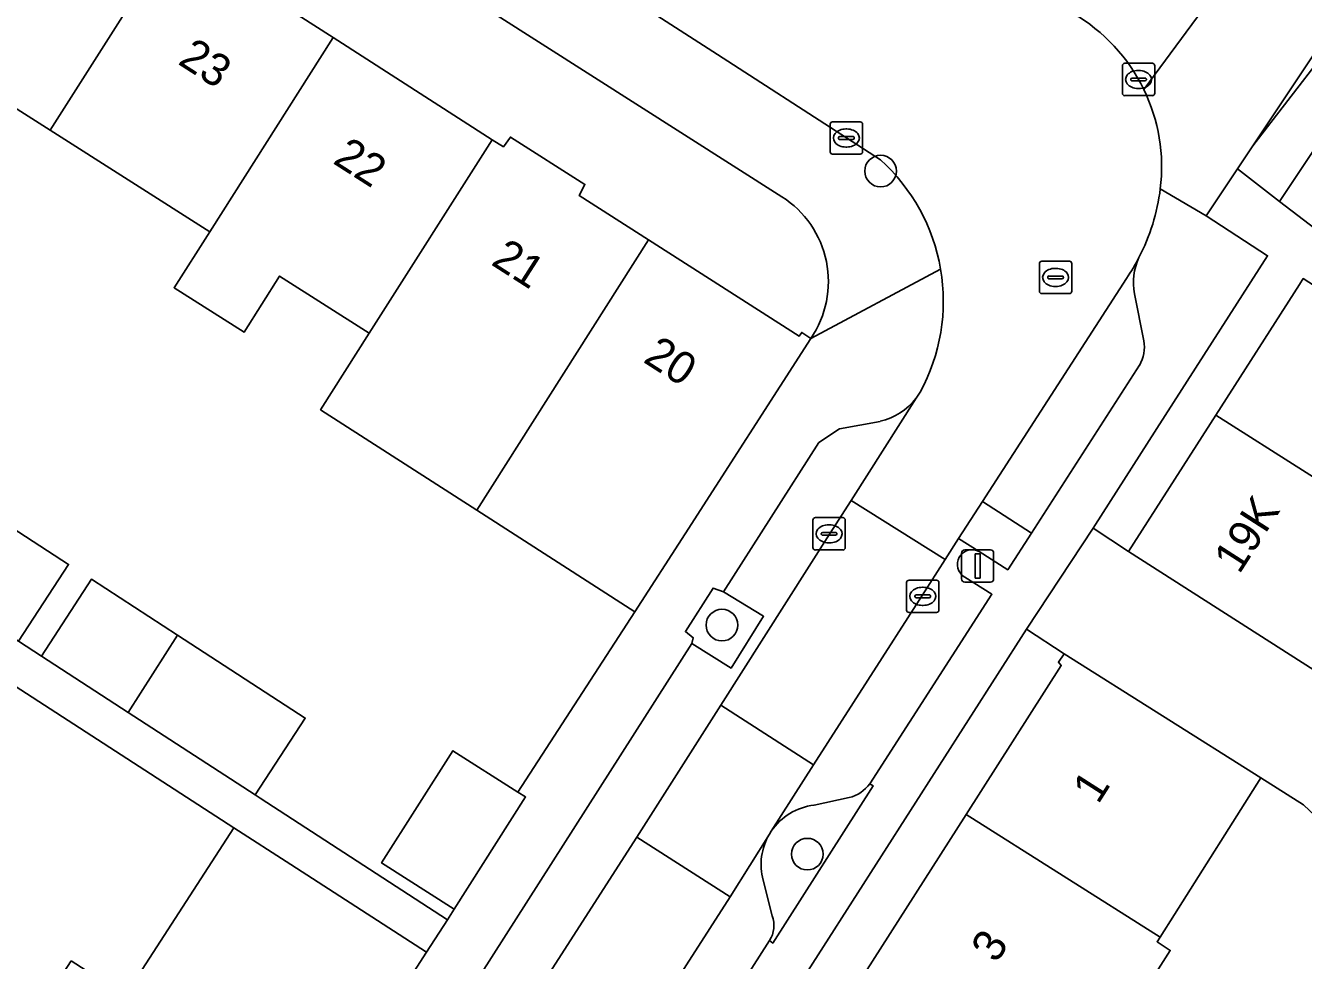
# Model space of a CAD drawing. Extents: x 160102 to 160934, y 382045 to 382923.
# Drawn here: x 160424.58 to 160464.08, y 382255.17 to 382284.07 of the extents above; entities that cross this region are included whole.
import ezdxf

# ---------------------------------------------------------------- set-up
doc = ezdxf.new("R2010")
doc.units = 0
for name, color, linetype in [('IMGEO_Boom', 7, 'Continuous'), ('IMGEO_Erf', 7, 'Continuous'), ('IMGEO_Groenvoorziening', 7, 'Continuous'), ('IMGEO_Kolk', 7, 'Continuous'), ('IMGEO_Lichtmast', 7, 'Continuous'), ('IMGEO_Muur', 7, 'Continuous'), ('IMGEO_Pand', 7, 'Continuous'), ('IMGEO_Pand_nummerreeks', 7, 'Continuous'), ('IMGEO_Pand_overbouw', 7, 'Continuous'), ('IMGEO_Parkeervlak_open', 7, 'Continuous'), ('IMGEO_Rijbaan_lokaal_open', 7, 'Continuous'), ('IMGEO_Rioolput', 7, 'Continuous'), ('IMGEO_Verkeerseiland_open', 7, 'Continuous'), ('IMGEO_Voetpad_open', 7, 'Continuous')]:
    doc.layers.add(name, color=color, linetype=linetype)

msp = doc.modelspace()

# ---------------------------------------------------------------- linework, layer by layer
at = {"layer": 'IMGEO_Boom'}
for centre in [(160451.007, 382279.573), (160446.104, 382265.538), (160448.742, 382258.458)]:
    msp.add_circle(centre, 0.489, dxfattribs=at)
at = {"layer": 'IMGEO_Erf'}
for points in [[(160477.931, 382303.512), (160462.512, 382280.35), (160462.039, 382279.64), (160461.076, 382278.193), (160462.968, 382276.958), (160459.546, 382271.613), (160457.578, 382268.539), (160458.668, 382267.819), (160461.366, 382272.027), (160463.958, 382276.069), (160464.074, 382276.25), (160464.806, 382275.781)], [(160421.207, 382295.82), (160419.498, 382293.155), (160419.791, 382292.99), (160419.739, 382292.897), (160424.444, 382289.881), (160429.163, 382286.856), (160434.086, 382283.7), (160439.008, 382280.545), (160439.349, 382280.326), (160439.567, 382280.626), (160441.871, 382279.16), (160441.688, 382278.821), (160443.835, 382277.449), (160448.496, 382274.472), (160448.571, 382274.587), (160448.855, 382274.403)], [(160447.959, 382278.78), (160421.207, 382295.82)], [(160424.373, 382268.417), (160425.912, 382267.417), (160424.368, 382265.04), (160425.076, 382264.581), (160426.619, 382266.958), (160429.276, 382265.232), (160433.226, 382262.666), (160431.682, 382260.289), (160431.834, 382260.19), (160437.621, 382256.429), (160437.832, 382256.759), (160435.587, 382258.186), (160437.791, 382261.655), (160439.798, 382260.379), (160443.413, 382265.954), (160438.526, 382269.095), (160433.701, 382272.195), (160435.207, 382274.565), (160432.435, 382276.326), (160431.334, 382274.593), (160429.171, 382275.967), (160430.273, 382277.701), (160425.338, 382280.837), (160420.606, 382283.845)], [(160465.561, 382276.929), (160463.337, 382278.634), (160465.78, 382282.302)], [(160464.081, 382259.978), (160462.764, 382260.822), (160460.091, 382256.597), (160459.647, 382255.895), (160459.556, 382255.752), (160459.962, 382255.484), (160456.925, 382250.718), (160456.467, 382250), (160453.934, 382246.025), (160453.784, 382245.789), (160455.806, 382244.499), (160452.833, 382239.836)]]:
    msp.add_lwpolyline(points, dxfattribs=at)
for points in [[(160425.989, 382255.164), (160427.666, 382254.081), (160427.961, 382254.538), (160431.018, 382259.272), (160422.404, 382264.843), (160420.01, 382266.339), (160418.734, 382264.296), (160421.103, 382262.841), (160419.21, 382259.841), (160416.929, 382256.227), (160414.578, 382257.71), (160414.344, 382257.273), (160412.142, 382252.922), (160415.757, 382250.753), (160415.303, 382250), (160414.597, 382248.83), (160421.455, 382244.486), (160424.179, 382248.68), (160424.72, 382249.511), (160425.031, 382250), (160426.619, 382252.459), (160424.941, 382253.542)], [(160438.148, 382235.408), (160441.334, 382240.397), (160444.39, 382245.181), (160447.468, 382250), (160447.522, 382250.085), (160450.518, 382254.775), (160453.656, 382259.688), (160456.593, 382264.286), (160456.504, 382264.389), (160456.68, 382264.653), (160455.515, 382265.414), (160445.664, 382250), (160421.255, 382211.804), (160422.477, 382211.023), (160422.651, 382211.303), (160425.806, 382216.085), (160428.908, 382220.942), (160431.99, 382225.767), (160435.083, 382230.609)]]:
    msp.add_lwpolyline(points, close=True, dxfattribs=at)
msp.add_arc((160446.284, 382276.157), 3.112, 325.701, 57.4369, dxfattribs=at)
at = {"layer": 'IMGEO_Groenvoorziening'}
msp.add_lwpolyline([(160445.17, 382264.972), (160446.39, 382264.211), (160447.392, 382265.815), (160446.15, 382266.569), (160445.832, 382266.682), (160444.976, 382265.339), (160445.217, 382265.15)], close=True, dxfattribs=at)
at = {"layer": 'IMGEO_Kolk'}
for p, q in [((160458.482, 382281.98), (160458.482, 382282.832)), ((160458.557, 382282.906), (160459.409, 382282.906)), ((160458.97, 382282.686), (160458.995, 382282.686)), ((160459.483, 382282.832), (160459.483, 382281.98)), ((160458.741, 382282.4), (160458.741, 382282.412)), ((160459.179, 382282.363), (160458.781, 382282.363)), ((160458.784, 382282.449), (160459.182, 382282.449)), ((160459.225, 382282.412), (160459.225, 382282.4)), ((160459.409, 382281.906), (160458.557, 382281.906)), ((160458.993, 382282.126), (160458.968, 382282.126)), ((160449.525, 382281.097), (160450.377, 382281.097)), ((160449.45, 382280.171), (160449.45, 382281.023)), ((160449.938, 382280.877), (160449.963, 382280.877)), ((160450.451, 382281.023), (160450.451, 382280.171)), ((160449.709, 382280.591), (160449.709, 382280.603)), ((160450.147, 382280.554), (160449.749, 382280.554)), ((160449.752, 382280.64), (160450.15, 382280.64)), ((160449.961, 382280.317), (160449.936, 382280.317)), ((160450.193, 382280.603), (160450.193, 382280.591)), ((160450.377, 382280.097), (160449.525, 382280.097)), ((160448.992, 382268.861), (160449.844, 382268.861)), ((160448.917, 382267.935), (160448.917, 382268.787)), ((160449.405, 382268.641), (160449.43, 382268.641)), ((160449.918, 382268.787), (160449.918, 382267.935)), ((160449.176, 382268.355), (160449.176, 382268.367)), ((160449.614, 382268.318), (160449.216, 382268.318)), ((160449.219, 382268.404), (160449.617, 382268.404)), ((160449.428, 382268.081), (160449.403, 382268.081)), ((160449.66, 382268.367), (160449.66, 382268.355)), ((160449.844, 382267.861), (160448.992, 382267.861)), ((160451.887, 382266.928), (160452.739, 382266.928)), ((160451.812, 382266.002), (160451.812, 382266.854)), ((160452.3, 382266.708), (160452.325, 382266.708)), ((160452.813, 382266.854), (160452.813, 382266.002)), ((160452.071, 382266.422), (160452.071, 382266.434)), ((160452.509, 382266.385), (160452.111, 382266.385)), ((160452.114, 382266.471), (160452.512, 382266.471)), ((160452.323, 382266.148), (160452.298, 382266.148)), ((160452.555, 382266.434), (160452.555, 382266.422)), ((160452.739, 382265.928), (160451.887, 382265.928))]:
    msp.add_line(p, q, dxfattribs=at)
for points in [[(160458.482, 382281.98), (160458.482, 382282.832)], [(160458.557, 382282.906), (160459.409, 382282.906)], [(160459.483, 382282.832), (160459.483, 382281.98)], [(160459.409, 382281.906), (160458.557, 382281.906)], [(160449.525, 382281.097), (160450.377, 382281.097)], [(160449.45, 382280.171), (160449.45, 382281.023)], [(160450.451, 382281.023), (160450.451, 382280.171)], [(160450.377, 382280.097), (160449.525, 382280.097)], [(160448.992, 382268.861), (160449.844, 382268.861)], [(160448.917, 382267.935), (160448.917, 382268.787)], [(160449.918, 382268.787), (160449.918, 382267.935)], [(160449.844, 382267.861), (160448.992, 382267.861)], [(160451.887, 382266.928), (160452.739, 382266.928)], [(160451.812, 382266.002), (160451.812, 382266.854)], [(160452.813, 382266.854), (160452.813, 382266.002)], [(160452.739, 382265.928), (160451.887, 382265.928)]]:
    msp.add_lwpolyline(points, dxfattribs=at)
for centre, radius, start, end in [((160458.559, 382282.83), 0.0765, 91.552, 178.448), ((160458.559, 382282.83), 0.0765, 91.552, 178.448), ((160459.407, 382282.83), 0.0765, 1.552, 88.448), ((160459.407, 382282.83), 0.0765, 1.552, 88.448), ((160458.781, 382282.409), 0.0403, 85.8775, 175.7526), ((160458.778, 382282.399), 0.0366, 178.938, 274.7102), ((160459.182, 382282.406), 0.043, 264.8664, 352.4533), ((160459.186, 382282.411), 0.0386, 1.7309, 96.639), ((160458.559, 382281.982), 0.0765, 181.552, 268.448), ((160458.559, 382281.982), 0.0765, 181.552, 268.448), ((160459.407, 382281.982), 0.0765, 271.552, 358.448), ((160459.407, 382281.982), 0.0765, 271.552, 358.448), ((160449.527, 382281.021), 0.0765, 91.552, 178.448), ((160449.527, 382281.021), 0.0765, 91.552, 178.448), ((160450.375, 382281.021), 0.0765, 1.552, 88.448), ((160450.375, 382281.021), 0.0765, 1.552, 88.448), ((160449.749, 382280.6), 0.0403, 85.8775, 175.7526), ((160449.746, 382280.59), 0.0366, 178.938, 274.7102), ((160450.15, 382280.597), 0.043, 264.8664, 352.4533), ((160450.154, 382280.602), 0.0386, 1.7309, 96.639), ((160449.527, 382280.173), 0.0765, 181.552, 268.448), ((160449.527, 382280.173), 0.0765, 181.552, 268.448), ((160450.375, 382280.173), 0.0765, 271.552, 358.448), ((160450.375, 382280.173), 0.0765, 271.552, 358.448), ((160448.994, 382268.785), 0.0765, 91.552, 178.448), ((160448.994, 382268.785), 0.0765, 91.552, 178.448), ((160449.842, 382268.785), 0.0765, 1.552, 88.448), ((160449.842, 382268.785), 0.0765, 1.552, 88.448), ((160449.216, 382268.364), 0.0403, 85.8775, 175.7526), ((160449.213, 382268.354), 0.0366, 178.938, 274.7102), ((160449.617, 382268.361), 0.043, 264.8664, 352.4533), ((160449.621, 382268.366), 0.0386, 1.7309, 96.639), ((160448.994, 382267.937), 0.0765, 181.552, 268.448), ((160448.994, 382267.937), 0.0765, 181.552, 268.448), ((160449.842, 382267.937), 0.0765, 271.552, 358.448), ((160449.842, 382267.937), 0.0765, 271.552, 358.448), ((160451.889, 382266.852), 0.0765, 91.552, 178.448), ((160451.889, 382266.852), 0.0765, 91.552, 178.448), ((160452.737, 382266.852), 0.0765, 1.552, 88.448), ((160452.737, 382266.852), 0.0765, 1.552, 88.448), ((160452.111, 382266.431), 0.0403, 85.8775, 175.7526), ((160452.108, 382266.421), 0.0366, 178.938, 274.7102), ((160452.512, 382266.428), 0.043, 264.8664, 352.4533), ((160452.516, 382266.433), 0.0386, 1.7309, 96.639), ((160451.889, 382266.004), 0.0765, 181.552, 268.448), ((160451.889, 382266.004), 0.0765, 181.552, 268.448), ((160452.737, 382266.004), 0.0765, 271.552, 358.448), ((160452.737, 382266.004), 0.0765, 271.552, 358.448)]:
    msp.add_arc(centre, radius, start, end, dxfattribs=at)
for centre, major_axis, ratio, start_param, end_param in [((160458.969, 382282.406), (-0.387, 0.002), 0.722429, 4.712389, 7.853982), ((160458.994, 382282.406), (-0.39, 0.002), 0.717154, 1.570796, 4.712389), ((160449.937, 382280.597), (-0.387, 0.002), 0.722429, 4.712389, 7.853982), ((160449.962, 382280.597), (-0.39, 0.002), 0.717154, 1.570796, 4.712389), ((160449.404, 382268.361), (-0.387, 0.002), 0.722429, 4.712389, 7.853982), ((160449.429, 382268.361), (-0.39, 0.002), 0.717154, 1.570796, 4.712389), ((160452.299, 382266.428), (-0.387, 0.002), 0.722429, 4.712389, 7.853982), ((160452.324, 382266.428), (-0.39, 0.002), 0.717154, 1.570796, 4.712389)]:
    msp.add_ellipse(centre, major_axis=major_axis, ratio=ratio, start_param=start_param, end_param=end_param, dxfattribs=at)
at = {"layer": 'IMGEO_Lichtmast'}
for p, q in [((160453.513, 382266.965), (160453.513, 382267.765)), ((160453.513, 382267.765), (160453.513, 382266.965)), ((160453.613, 382267.865), (160454.403, 382267.865)), ((160454.403, 382267.865), (160453.613, 382267.865)), ((160454.503, 382267.765), (160454.503, 382266.965)), ((160454.503, 382266.965), (160454.503, 382267.765)), ((160454.403, 382266.865), (160453.613, 382266.865)), ((160453.613, 382266.865), (160454.403, 382266.865))]:
    msp.add_line(p, q, dxfattribs=at)
msp.add_lwpolyline([(160453.933, 382267.74), (160454.083, 382267.74), (160454.083, 382266.99), (160453.933, 382266.99), (160453.933, 382267.74)], dxfattribs=at)
for centre, start, end in [((160453.613, 382267.765), 90, 180), ((160453.613, 382267.765), 90, 180), ((160454.403, 382267.765), 0, 90), ((160454.403, 382267.765), 360, 90), ((160453.613, 382266.965), 180, 270), ((160453.613, 382266.965), 180, 270), ((160454.403, 382266.965), 270, 0), ((160454.403, 382266.965), 270, 0)]:
    msp.add_arc(centre, 0.1, start, end, dxfattribs=at)
at = {"layer": 'IMGEO_Muur'}
msp.add_lwpolyline([(160439.798, 382260.379), (160443.413, 382265.954)], dxfattribs=at)
at = {"layer": 'IMGEO_Pand'}
for points in [[(160420.606, 382283.845), (160425.338, 382280.837), (160429.163, 382286.856), (160424.444, 382289.881)], [(160434.086, 382283.7), (160429.163, 382286.856), (160425.338, 382280.837), (160430.273, 382277.701)], [(160435.207, 382274.565), (160439.008, 382280.545), (160434.086, 382283.7), (160430.273, 382277.701), (160429.171, 382275.967), (160431.334, 382274.593), (160432.435, 382276.326)], [(160473.126, 382276.609), (160465.78, 382282.302), (160463.337, 382278.634), (160465.561, 382276.929), (160464.806, 382275.781), (160464.691, 382275.606), (160472.336, 382270.779), (160475.086, 382275.09)], [(160438.526, 382269.095), (160443.835, 382277.449), (160441.688, 382278.821), (160441.871, 382279.16), (160439.567, 382280.626), (160439.349, 382280.326), (160439.008, 382280.545), (160435.207, 382274.565), (160433.701, 382272.195)], [(160438.526, 382269.095), (160443.413, 382265.954), (160444.972, 382268.359), (160448.855, 382274.403), (160448.571, 382274.587), (160448.496, 382274.472), (160443.835, 382277.449)], [(160464.806, 382275.781), (160464.074, 382276.25), (160463.958, 382276.069), (160461.366, 382272.027), (160469.744, 382266.715), (160472.336, 382270.779), (160464.691, 382275.606)], [(160461.366, 382272.027), (160458.668, 382267.819), (160467.033, 382262.466), (160469.744, 382266.715)], [(160424.373, 382268.417), (160422.288, 382269.771), (160421.509, 382268.572), (160420.744, 382267.393), (160422.852, 382266.024), (160424.368, 382265.04), (160425.912, 382267.417)], [(160425.076, 382264.581), (160427.756, 382262.839), (160429.276, 382265.232), (160426.619, 382266.958)], [(160429.276, 382265.232), (160427.756, 382262.839), (160427.933, 382262.725), (160431.682, 382260.289), (160433.226, 382262.666)], [(160459.647, 382255.895), (160460.091, 382256.597), (160462.764, 382260.822), (160456.68, 382264.653), (160456.504, 382264.389), (160456.593, 382264.286), (160453.656, 382259.688)], [(160439.798, 382260.379), (160437.791, 382261.655), (160435.587, 382258.186), (160437.832, 382256.759), (160440.036, 382260.228)], [(160459.647, 382255.895), (160453.656, 382259.688), (160450.518, 382254.775), (160456.925, 382250.718), (160459.962, 382255.484), (160459.556, 382255.752)], [(160427.961, 382254.538), (160433.924, 382250.691), (160436.979, 382255.427), (160432.777, 382258.137), (160431.018, 382259.272)]]:
    msp.add_lwpolyline(points, close=True, dxfattribs=at)
at = {"layer": 'IMGEO_Pand_overbouw'}
msp.add_lwpolyline([(160463.337, 382278.634), (160465.78, 382282.302), (160464.679, 382283.155), (160462.512, 382280.35), (160462.039, 382279.64)], close=True, dxfattribs=at)
at = {"layer": 'IMGEO_Parkeervlak_open'}
for points in [[(160458.61, 382276.258), (160454.156, 382269.357), (160455.67, 382268.382), (160459.011, 382273.57)], [(160459.141, 382274.332), (160458.852, 382275.781)], [(160435.699, 382246.868), (160437.707, 382250), (160439.841, 382253.329), (160443.471, 382258.985), (160444.706, 382260.909), (160446.076, 382263.066), (160449.431, 382268.346), (160450.097, 382269.392), (160452.109, 382272.552)], [(160451, 382271.838), (160449.74, 382271.608), (160449.099, 382271.182), (160446.15, 382266.569), (160447.392, 382265.815), (160446.39, 382264.211), (160445.17, 382264.972), (160435.765, 382250.222), (160435.626, 382250), (160435.614, 382249.465), (160435.916, 382248.241)], [(160454.059, 382267.811), (160453.421, 382268.217), (160453.001, 382267.567), (160452.294, 382266.452), (160448.94, 382261.215), (160447.629, 382259.168)], [(160454.452, 382266.493), (160453.608, 382267.022)], [(160450.673, 382260.635), (160454.452, 382266.493)], [(160448.951, 382259.973), (160450.04, 382260.205)], [(160447.572, 382259.078), (160446.36, 382257.139), (160441.774, 382250), (160441.342, 382249.327), (160430.325, 382232.106), (160428.504, 382228.728)], [(160447.656, 382256.549), (160447.376, 382257.653)], [(160429.164, 382228.86), (160430.014, 382228.317), (160443.874, 382250), (160447.575, 382255.79)]]:
    msp.add_lwpolyline(points, dxfattribs=at)
for centre, radius, start, end in [((160453.13, 382279.976), 6.622, 325.8416, 332.3098), ((160460.698, 382276.115), 1.876, 155.284, 190.2389), ((160458.059, 382274.124), 1.102, 329.777, 10.8597), ((160450.553, 382273.751), 1.964, 283.158, 322.3907), ((160453.836, 382267.415), 0.454, 60.6521, 239.8425), ((160449.744, 382261.322), 1.156, 284.8536, 323.5233), ((160449.174, 382258.118), 1.868, 96.8692, 145.8075), ((160449.165, 382258.133), 1.852, 149.3231, 195.0138), ((160446.883, 382256.248), 0.83, 326.5231, 21.2939)]:
    msp.add_arc(centre, radius, start, end, dxfattribs=at)
at = {"layer": 'IMGEO_Rijbaan_lokaal_open'}
for points in [[(160456.122, 382284.984), (160449.47, 382289.239), (160449.124, 382289.462), (160446.656, 382291.054), (160439.347, 382295.718), (160438.55, 382296.23), (160434.814, 382290.366), (160445.966, 382283.174), (160449.952, 382280.598), (160451.001, 382279.923)], [(160452.228, 382272.738), (160452.109, 382272.552), (160450.097, 382269.392), (160453.001, 382267.567), (160453.421, 382268.217), (160454.156, 382269.357), (160458.61, 382276.258)], [(160430.325, 382232.106), (160441.342, 382249.327), (160441.774, 382250), (160446.36, 382257.139), (160443.471, 382258.985), (160439.841, 382253.329), (160437.707, 382250), (160435.699, 382246.868), (160435.617, 382246.74), (160430.195, 382239.286)]]:
    msp.add_lwpolyline(points, dxfattribs=at)
for points in [[(160446.076, 382263.066), (160448.94, 382261.215), (160452.294, 382266.452), (160453.001, 382267.567), (160450.097, 382269.392), (160449.431, 382268.346)], [(160446.076, 382263.066), (160444.706, 382260.909), (160443.471, 382258.985), (160446.36, 382257.139), (160447.572, 382259.078), (160447.629, 382259.168), (160448.94, 382261.215)]]:
    msp.add_lwpolyline(points, close=True, dxfattribs=at)
for centre, radius, start, end in [((160454.207, 382279.699), 5.49, 25.9271, 59.8756), ((160454.208, 382279.701), 5.488, 352.9509, 25.9072), ((160447.077, 382275.556), 5.871, 9.6845, 48.0555), ((160453.418, 382279.794), 6.283, 332.5586, 352.994), ((160453.13, 382279.976), 6.622, 325.8416, 332.3098), ((160447.084, 382275.554), 5.864, 331.3037, 9.7228)]:
    msp.add_arc(centre, radius, start, end, dxfattribs=at)
at = {"layer": 'IMGEO_Rioolput'}
for p, q in [((160455.993, 382276.788), (160456.845, 382276.788)), ((160455.918, 382275.862), (160455.918, 382276.714)), ((160456.406, 382276.568), (160456.431, 382276.568)), ((160456.919, 382276.714), (160456.919, 382275.862)), ((160456.177, 382276.282), (160456.177, 382276.294)), ((160456.615, 382276.245), (160456.217, 382276.245)), ((160456.22, 382276.331), (160456.618, 382276.331)), ((160456.429, 382276.008), (160456.404, 382276.008)), ((160456.661, 382276.294), (160456.661, 382276.282)), ((160456.845, 382275.788), (160455.993, 382275.788))]:
    msp.add_line(p, q, dxfattribs=at)
for points in [[(160455.993, 382276.788), (160456.845, 382276.788)], [(160455.918, 382275.862), (160455.918, 382276.714)], [(160456.919, 382276.714), (160456.919, 382275.862)], [(160456.845, 382275.788), (160455.993, 382275.788)]]:
    msp.add_lwpolyline(points, dxfattribs=at)
for centre, radius, start, end in [((160455.995, 382276.712), 0.0765, 91.552, 178.448), ((160455.995, 382276.712), 0.0765, 91.552, 178.448), ((160456.843, 382276.712), 0.0765, 1.552, 88.448), ((160456.843, 382276.712), 0.0765, 1.552, 88.448), ((160456.217, 382276.291), 0.0403, 85.8775, 175.7526), ((160456.214, 382276.281), 0.0366, 178.938, 274.7102), ((160456.618, 382276.288), 0.043, 264.8664, 352.4533), ((160456.622, 382276.293), 0.0386, 1.7309, 96.639), ((160455.995, 382275.864), 0.0765, 181.552, 268.448), ((160455.995, 382275.864), 0.0765, 181.552, 268.448), ((160456.843, 382275.864), 0.0765, 271.552, 358.448), ((160456.843, 382275.864), 0.0765, 271.552, 358.448)]:
    msp.add_arc(centre, radius, start, end, dxfattribs=at)
for centre, major_axis, ratio, start_param, end_param in [((160456.405, 382276.288), (-0.387, 0.002), 0.722429, 4.712389, 7.853982), ((160456.43, 382276.288), (-0.39, 0.002), 0.717154, 1.570796, 4.712389)]:
    msp.add_ellipse(centre, major_axis=major_axis, ratio=ratio, start_param=start_param, end_param=end_param, dxfattribs=at)
at = {"layer": 'IMGEO_Verkeerseiland_open'}
for points in [[(160447.575, 382255.79), (160447.676, 382255.711), (160450.782, 382260.566), (160450.673, 382260.635)], [(160450.04, 382260.205), (160448.951, 382259.973)], [(160447.629, 382259.168), (160447.572, 382259.078)], [(160447.376, 382257.653), (160447.656, 382256.549)]]:
    msp.add_lwpolyline(points, dxfattribs=at)
for centre, radius, start, end in [((160449.744, 382261.322), 1.156, 284.8536, 323.5233), ((160449.174, 382258.118), 1.868, 96.8692, 145.8075), ((160449.165, 382258.133), 1.852, 149.3231, 195.0138), ((160446.883, 382256.248), 0.83, 326.5231, 21.2939)]:
    msp.add_arc(centre, radius, start, end, dxfattribs=at)
at = {"layer": 'IMGEO_Voetpad_open'}
for points in [[(160459.654, 382279.028), (160461.076, 382278.193), (160462.039, 382279.64), (160462.512, 382280.35), (160477.931, 382303.512), (160480.172, 382306.873), (160477.183, 382309.073), (160477.868, 382310.038), (160476.788, 382310.823), (160443.963, 382334.685), (160442.192, 382335.973), (160413.948, 382356.505)], [(160365.563, 382326.947), (160378.037, 382322.453), (160380.656, 382321.65), (160419.783, 382296.727), (160421.207, 382295.82), (160447.959, 382278.78)], [(160467.846, 382303.497), (160471.223, 382301.226), (160471.934, 382300.78), (160462.778, 382287.03), (160459.144, 382282.099)], [(160451.001, 382279.923), (160449.952, 382280.598), (160445.966, 382283.174), (160434.814, 382290.366), (160432.528, 382291.84)], [(160459.144, 382282.099), (160462.778, 382287.03)], [(160420.153, 382209.835), (160420.22, 382209.956), (160421.239, 382211.78), (160421.255, 382211.804), (160445.664, 382250), (160455.515, 382265.414), (160457.578, 382268.539), (160459.546, 382271.613), (160462.968, 382276.958), (160461.076, 382278.193), (160459.654, 382279.028)], [(160452.864, 382276.544), (160448.855, 382274.403), (160444.972, 382268.359), (160443.413, 382265.954), (160439.798, 382260.379), (160440.036, 382260.228), (160437.832, 382256.759), (160437.621, 382256.429), (160436.979, 382255.427), (160433.924, 382250.691), (160433.479, 382250), (160430.683, 382245.665), (160427.435, 382240.629), (160424.155, 382234.988)], [(160448.855, 382274.403), (160452.864, 382276.544)], [(160458.852, 382275.781), (160459.141, 382274.332)], [(160459.011, 382273.57), (160455.67, 382268.382), (160454.94, 382267.249), (160454.059, 382267.811)], [(160452.109, 382272.552), (160452.228, 382272.738)], [(160445.17, 382264.972), (160445.217, 382265.15), (160444.976, 382265.339), (160445.832, 382266.682), (160446.15, 382266.569), (160449.099, 382271.182), (160449.74, 382271.608), (160451, 382271.838)], [(160453.608, 382267.022), (160454.452, 382266.493), (160450.673, 382260.635), (160450.782, 382260.566), (160447.676, 382255.711), (160447.575, 382255.79), (160443.874, 382250), (160430.014, 382228.317), (160429.164, 382228.86)], [(160422.404, 382264.843), (160431.018, 382259.272), (160432.777, 382258.137), (160436.979, 382255.427), (160437.621, 382256.429), (160431.834, 382260.19), (160431.682, 382260.289), (160427.933, 382262.725), (160427.756, 382262.839), (160425.076, 382264.581), (160424.368, 382265.04)], [(160435.916, 382248.241), (160435.614, 382249.465), (160435.626, 382250), (160435.765, 382250.222), (160445.17, 382264.972)]]:
    msp.add_lwpolyline(points, dxfattribs=at)
for points in [[(160455.67, 382268.382), (160454.156, 382269.357), (160453.421, 382268.217), (160454.059, 382267.811), (160454.94, 382267.249)], [(160470.879, 382259.989), (160467.033, 382262.466), (160458.668, 382267.819), (160457.578, 382268.539), (160455.515, 382265.414), (160456.68, 382264.653), (160462.764, 382260.822), (160464.081, 382259.978), (160469.704, 382254.68), (160472.455, 382258.979)]]:
    msp.add_lwpolyline(points, close=True, dxfattribs=at)
for centre, radius, start, end in [((160454.207, 382279.699), 5.49, 25.9271, 59.8756), ((160454.208, 382279.701), 5.488, 352.9509, 25.9072), ((160447.077, 382275.556), 5.871, 9.6845, 48.0555), ((160446.284, 382276.157), 3.112, 325.701, 57.4369), ((160453.418, 382279.794), 6.283, 332.5586, 352.994), ((160460.698, 382276.115), 1.876, 155.284, 190.2389), ((160447.084, 382275.554), 5.864, 331.3037, 9.7228), ((160458.059, 382274.124), 1.102, 329.777, 10.8597), ((160450.553, 382273.751), 1.964, 283.158, 322.3907), ((160453.836, 382267.415), 0.454, 60.6521, 239.8425)]:
    msp.add_arc(centre, radius, start, end, dxfattribs=at)

# ---------------------------------------------------------------- texts
at = {"layer": 'IMGEO_Pand_nummerreeks'}
for s, rotation, p in [('23', 327.3518, (160429.256, 382282.904)), ('22', 327.3518, (160434.046, 382279.835)), ('21', 327.3518, (160438.936, 382276.701)), ('20', 327.3518, (160443.637, 382273.69)), ('19K', 57.3318, (160462.093, 382267.086)), ('1', 57.4327, (160457.732, 382259.975)), ('3', 57.4327, (160454.591, 382255.058))]:
    msp.add_text(s, height=1, rotation=rotation, dxfattribs=at).set_placement(p)

doc.saveas('drawing.dxf')
